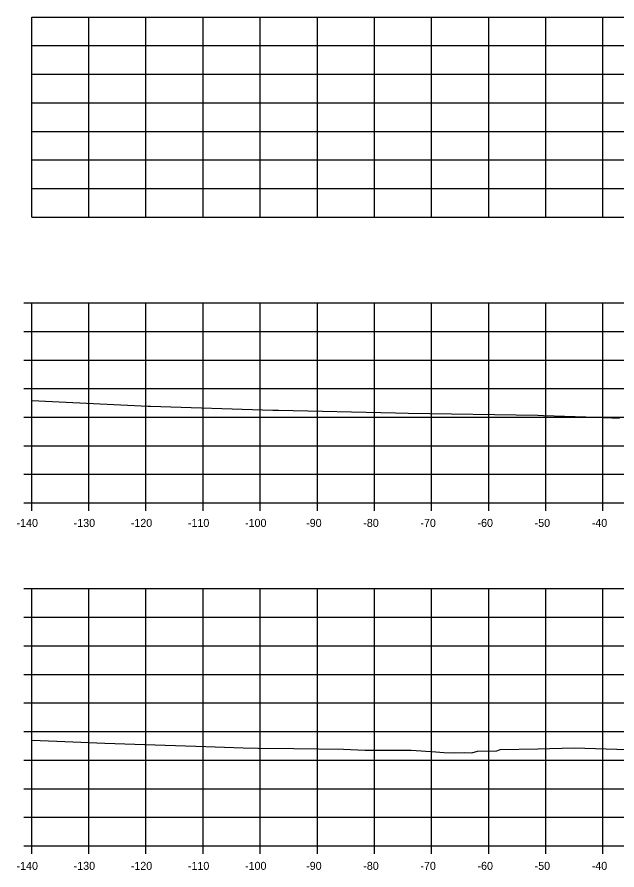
# Model space of a CAD drawing. Extents: x 1486524 to 1499135, y 326561 to 337924.
# Drawn here: x 1489651.7 to 1489756.8, y 328313.3 to 328462.5 of the extents above; entities that cross this region are included whole.
import ezdxf

# ---------------------------------------------------------------- set-up
doc = ezdxf.new("R2010")
doc.units = 0
for name, color, linetype in [('E_Const Align', 7, 'Continuous'), ('E_Const Align Station', 7, 'Continuous'), ('E_Ownership Information', 7, 'Continuous'), ('E_Tract Number', 7, 'Continuous')]:
    doc.layers.add(name, color=color, linetype=linetype)

msp = doc.modelspace()

# ---------------------------------------------------------------- linework, layer by layer
at = {"layer": 'E_Const Align'}
for p, q in [((1489652.91, 328412.47), (1489654.31, 328412.47)), ((1489652.91, 328412.47), (1489654.31, 328412.47)), ((1489654.31, 328377.47), (1489654.31, 328412.47)), ((1489654.31, 328377.47), (1489654.31, 328412.47)), ((1489652.91, 328407.47), (1489654.31, 328407.47)), ((1489652.91, 328407.47), (1489654.31, 328407.47)), ((1489652.91, 328402.47), (1489654.31, 328402.47)), ((1489652.91, 328402.47), (1489654.31, 328402.47)), ((1489652.91, 328397.47), (1489654.31, 328397.47)), ((1489652.91, 328397.47), (1489654.31, 328397.47)), ((1489652.91, 328392.47), (1489654.31, 328392.47)), ((1489652.91, 328392.47), (1489654.31, 328392.47)), ((1489652.91, 328387.47), (1489654.31, 328387.47)), ((1489652.91, 328387.47), (1489654.31, 328387.47)), ((1489652.91, 328382.47), (1489654.31, 328382.47)), ((1489652.91, 328382.47), (1489654.31, 328382.47)), ((1489652.91, 328377.47), (1489654.31, 328377.47)), ((1489652.91, 328377.47), (1489654.31, 328377.47)), ((1489654.31, 328377.47), (1489934.31, 328377.47)), ((1489654.31, 328376.07), (1489654.31, 328377.47)), ((1489654.31, 328377.47), (1489934.31, 328377.47)), ((1489654.31, 328376.07), (1489654.31, 328377.47)), ((1489664.31, 328376.07), (1489664.31, 328377.47)), ((1489664.31, 328376.07), (1489664.31, 328377.47)), ((1489674.31, 328376.07), (1489674.31, 328377.47)), ((1489674.31, 328376.07), (1489674.31, 328377.47)), ((1489684.31, 328376.07), (1489684.31, 328377.47)), ((1489684.31, 328376.07), (1489684.31, 328377.47)), ((1489694.31, 328376.07), (1489694.31, 328377.47)), ((1489694.31, 328376.07), (1489694.31, 328377.47)), ((1489704.31, 328376.07), (1489704.31, 328377.47)), ((1489704.31, 328376.07), (1489704.31, 328377.47)), ((1489714.31, 328376.07), (1489714.31, 328377.47)), ((1489714.31, 328376.07), (1489714.31, 328377.47)), ((1489724.31, 328376.07), (1489724.31, 328377.47)), ((1489724.31, 328376.07), (1489724.31, 328377.47)), ((1489734.31, 328376.07), (1489734.31, 328377.47)), ((1489734.31, 328376.07), (1489734.31, 328377.47)), ((1489744.31, 328376.07), (1489744.31, 328377.47)), ((1489744.31, 328376.07), (1489744.31, 328377.47)), ((1489754.31, 328376.07), (1489754.31, 328377.47)), ((1489754.31, 328376.07), (1489754.31, 328377.47)), ((1489652.91, 328362.47), (1489654.31, 328362.47)), ((1489652.91, 328362.47), (1489654.31, 328362.47)), ((1489654.31, 328317.47), (1489654.31, 328362.47)), ((1489654.31, 328317.47), (1489654.31, 328362.47)), ((1489652.91, 328357.47), (1489654.31, 328357.47)), ((1489652.91, 328357.47), (1489654.31, 328357.47)), ((1489652.91, 328352.47), (1489654.31, 328352.47)), ((1489652.91, 328352.47), (1489654.31, 328352.47)), ((1489652.91, 328347.47), (1489654.31, 328347.47)), ((1489652.91, 328347.47), (1489654.31, 328347.47)), ((1489652.91, 328342.47), (1489654.31, 328342.47)), ((1489652.91, 328342.47), (1489654.31, 328342.47)), ((1489652.91, 328337.47), (1489654.31, 328337.47)), ((1489652.91, 328337.47), (1489654.31, 328337.47)), ((1489652.91, 328332.47), (1489654.31, 328332.47)), ((1489652.91, 328332.47), (1489654.31, 328332.47)), ((1489652.91, 328327.47), (1489654.31, 328327.47)), ((1489652.91, 328327.47), (1489654.31, 328327.47)), ((1489652.91, 328322.47), (1489654.31, 328322.47)), ((1489652.91, 328322.47), (1489654.31, 328322.47)), ((1489652.91, 328317.47), (1489654.31, 328317.47)), ((1489652.91, 328317.47), (1489654.31, 328317.47)), ((1489654.31, 328317.47), (1489934.31, 328317.47)), ((1489654.31, 328316.07), (1489654.31, 328317.47)), ((1489654.31, 328317.47), (1489934.31, 328317.47)), ((1489654.31, 328316.07), (1489654.31, 328317.47)), ((1489664.31, 328316.07), (1489664.31, 328317.47)), ((1489664.31, 328316.07), (1489664.31, 328317.47)), ((1489674.31, 328316.07), (1489674.31, 328317.47)), ((1489674.31, 328316.07), (1489674.31, 328317.47)), ((1489684.31, 328316.07), (1489684.31, 328317.47)), ((1489684.31, 328316.07), (1489684.31, 328317.47)), ((1489694.31, 328316.07), (1489694.31, 328317.47)), ((1489694.31, 328316.07), (1489694.31, 328317.47)), ((1489704.31, 328316.07), (1489704.31, 328317.47)), ((1489704.31, 328316.07), (1489704.31, 328317.47)), ((1489714.31, 328316.07), (1489714.31, 328317.47)), ((1489714.31, 328316.07), (1489714.31, 328317.47)), ((1489724.31, 328316.07), (1489724.31, 328317.47)), ((1489724.31, 328316.07), (1489724.31, 328317.47)), ((1489734.31, 328316.07), (1489734.31, 328317.47)), ((1489734.31, 328316.07), (1489734.31, 328317.47)), ((1489744.31, 328316.07), (1489744.31, 328317.47)), ((1489744.31, 328316.07), (1489744.31, 328317.47)), ((1489754.31, 328316.07), (1489754.31, 328317.47)), ((1489754.31, 328316.07), (1489754.31, 328317.47))]:
    msp.add_line(p, q, dxfattribs=at)
at = {"layer": 'E_Ownership Information'}
for p, q in [((1489654.31, 328462.47), (1489934.31, 328462.47)), ((1489654.31, 328427.47), (1489654.31, 328462.47)), ((1489654.31, 328462.47), (1489934.31, 328462.47)), ((1489654.31, 328427.47), (1489654.31, 328462.47)), ((1489664.31, 328427.47), (1489664.31, 328462.47)), ((1489664.31, 328427.47), (1489664.31, 328462.47)), ((1489674.31, 328427.47), (1489674.31, 328462.47)), ((1489674.31, 328427.47), (1489674.31, 328462.47)), ((1489684.31, 328427.47), (1489684.31, 328462.47)), ((1489684.31, 328427.47), (1489684.31, 328462.47)), ((1489694.31, 328427.47), (1489694.31, 328462.47)), ((1489694.31, 328427.47), (1489694.31, 328462.47)), ((1489704.31, 328427.47), (1489704.31, 328462.47)), ((1489704.31, 328427.47), (1489704.31, 328462.47)), ((1489714.31, 328427.47), (1489714.31, 328462.47)), ((1489714.31, 328427.47), (1489714.31, 328462.47)), ((1489724.31, 328427.47), (1489724.31, 328462.47)), ((1489724.31, 328427.47), (1489724.31, 328462.47)), ((1489734.31, 328427.47), (1489734.31, 328462.47)), ((1489734.31, 328427.47), (1489734.31, 328462.47)), ((1489744.31, 328427.47), (1489744.31, 328462.47)), ((1489744.31, 328427.47), (1489744.31, 328462.47)), ((1489754.31, 328427.47), (1489754.31, 328462.47)), ((1489754.31, 328427.47), (1489754.31, 328462.47)), ((1489654.31, 328457.47), (1489934.31, 328457.47)), ((1489654.31, 328457.47), (1489934.31, 328457.47)), ((1489654.31, 328452.47), (1489934.31, 328452.47)), ((1489654.31, 328452.47), (1489934.31, 328452.47)), ((1489654.31, 328447.47), (1489934.31, 328447.47)), ((1489654.31, 328447.47), (1489934.31, 328447.47)), ((1489654.31, 328442.47), (1489934.31, 328442.47)), ((1489654.31, 328442.47), (1489934.31, 328442.47)), ((1489654.31, 328437.47), (1489934.31, 328437.47)), ((1489654.31, 328437.47), (1489934.31, 328437.47)), ((1489654.31, 328432.47), (1489934.31, 328432.47)), ((1489654.31, 328432.47), (1489934.31, 328432.47)), ((1489654.31, 328427.47), (1489934.31, 328427.47)), ((1489654.31, 328427.47), (1489934.31, 328427.47)), ((1489654.31, 328412.47), (1489934.31, 328412.47)), ((1489654.31, 328377.47), (1489654.31, 328412.47)), ((1489654.31, 328412.47), (1489934.31, 328412.47)), ((1489654.31, 328377.47), (1489654.31, 328412.47)), ((1489664.31, 328377.47), (1489664.31, 328412.47)), ((1489664.31, 328377.47), (1489664.31, 328412.47)), ((1489674.31, 328377.47), (1489674.31, 328412.47)), ((1489674.31, 328377.47), (1489674.31, 328412.47)), ((1489684.31, 328377.47), (1489684.31, 328412.47)), ((1489684.31, 328377.47), (1489684.31, 328412.47)), ((1489694.31, 328377.47), (1489694.31, 328412.47)), ((1489694.31, 328377.47), (1489694.31, 328412.47)), ((1489704.31, 328377.47), (1489704.31, 328412.47)), ((1489704.31, 328377.47), (1489704.31, 328412.47)), ((1489714.31, 328377.47), (1489714.31, 328412.47)), ((1489714.31, 328377.47), (1489714.31, 328412.47)), ((1489724.31, 328377.47), (1489724.31, 328412.47)), ((1489724.31, 328377.47), (1489724.31, 328412.47)), ((1489734.31, 328377.47), (1489734.31, 328412.47)), ((1489734.31, 328377.47), (1489734.31, 328412.47)), ((1489744.31, 328377.47), (1489744.31, 328412.47)), ((1489744.31, 328377.47), (1489744.31, 328412.47)), ((1489754.31, 328377.47), (1489754.31, 328412.47)), ((1489754.31, 328377.47), (1489754.31, 328412.47)), ((1489654.31, 328407.47), (1489934.31, 328407.47)), ((1489654.31, 328407.47), (1489934.31, 328407.47)), ((1489654.31, 328402.47), (1489934.31, 328402.47)), ((1489654.31, 328402.47), (1489934.31, 328402.47)), ((1489654.31, 328397.47), (1489934.31, 328397.47)), ((1489654.31, 328397.47), (1489934.31, 328397.47)), ((1489654.31, 328392.47), (1489934.31, 328392.47)), ((1489654.31, 328392.47), (1489934.31, 328392.47)), ((1489654.31, 328387.47), (1489934.31, 328387.47)), ((1489654.31, 328387.47), (1489934.31, 328387.47)), ((1489654.31, 328382.47), (1489934.31, 328382.47)), ((1489654.31, 328382.47), (1489934.31, 328382.47)), ((1489654.31, 328377.47), (1489934.31, 328377.47)), ((1489654.31, 328377.47), (1489934.31, 328377.47)), ((1489654.31, 328362.47), (1489934.31, 328362.47)), ((1489654.31, 328317.47), (1489654.31, 328362.47)), ((1489654.31, 328362.47), (1489934.31, 328362.47)), ((1489654.31, 328317.47), (1489654.31, 328362.47)), ((1489664.31, 328317.47), (1489664.31, 328362.47)), ((1489664.31, 328317.47), (1489664.31, 328362.47)), ((1489674.31, 328317.47), (1489674.31, 328362.47)), ((1489674.31, 328317.47), (1489674.31, 328362.47)), ((1489684.31, 328317.47), (1489684.31, 328362.47)), ((1489684.31, 328317.47), (1489684.31, 328362.47)), ((1489694.31, 328317.47), (1489694.31, 328362.47)), ((1489694.31, 328317.47), (1489694.31, 328362.47)), ((1489704.31, 328317.47), (1489704.31, 328362.47)), ((1489704.31, 328317.47), (1489704.31, 328362.47)), ((1489714.31, 328317.47), (1489714.31, 328362.47)), ((1489714.31, 328317.47), (1489714.31, 328362.47)), ((1489724.31, 328317.47), (1489724.31, 328362.47)), ((1489724.31, 328317.47), (1489724.31, 328362.47)), ((1489734.31, 328317.47), (1489734.31, 328362.47)), ((1489734.31, 328317.47), (1489734.31, 328362.47)), ((1489744.31, 328317.47), (1489744.31, 328362.47)), ((1489744.31, 328317.47), (1489744.31, 328362.47)), ((1489754.31, 328317.47), (1489754.31, 328362.47)), ((1489754.31, 328317.47), (1489754.31, 328362.47)), ((1489654.31, 328357.47), (1489934.31, 328357.47)), ((1489654.31, 328357.47), (1489934.31, 328357.47)), ((1489654.31, 328352.47), (1489934.31, 328352.47)), ((1489654.31, 328352.47), (1489934.31, 328352.47)), ((1489654.31, 328347.47), (1489934.31, 328347.47)), ((1489654.31, 328347.47), (1489934.31, 328347.47)), ((1489654.31, 328342.47), (1489934.31, 328342.47)), ((1489654.31, 328342.47), (1489934.31, 328342.47)), ((1489654.31, 328337.47), (1489934.31, 328337.47)), ((1489654.31, 328337.47), (1489934.31, 328337.47)), ((1489654.31, 328332.47), (1489934.31, 328332.47)), ((1489654.31, 328332.47), (1489934.31, 328332.47)), ((1489654.31, 328327.47), (1489934.31, 328327.47)), ((1489654.31, 328327.47), (1489934.31, 328327.47)), ((1489654.31, 328322.47), (1489934.31, 328322.47)), ((1489654.31, 328322.47), (1489934.31, 328322.47)), ((1489654.31, 328317.47), (1489934.31, 328317.47)), ((1489654.31, 328317.47), (1489934.31, 328317.47))]:
    msp.add_line(p, q, dxfattribs=at)
at = {"layer": 'E_Tract Number'}
for points in [[(1489654.31, 328395.39), (1489674.69, 328394.42), (1489674.95, 328394.41), (1489675.09, 328394.4), (1489696.51, 328393.72), (1489697.49, 328393.71), (1489718, 328393.22), (1489720.18, 328393.18), (1489742.92, 328392.82), (1489743.91, 328392.78), (1489751.31, 328392.52), (1489755.87, 328392.35), (1489757.18, 328392.31)], [(1489654.31, 328395.39), (1489674.69, 328394.42), (1489674.95, 328394.41), (1489675.09, 328394.4), (1489696.51, 328393.72), (1489697.49, 328393.71), (1489718, 328393.22), (1489720.18, 328393.18), (1489742.92, 328392.82), (1489743.91, 328392.78), (1489751.31, 328392.52), (1489755.87, 328392.35), (1489757.18, 328392.31)], [(1489654.31, 328335.97), (1489658.72, 328335.81), (1489667.12, 328335.44), (1489672.35, 328335.24), (1489684.81, 328334.86), (1489691.32, 328334.62), (1489693.95, 328334.57), (1489700.2, 328334.48), (1489708.91, 328334.36), (1489712.65, 328334.21), (1489720.75, 328334.2), (1489725.06, 328333.9), (1489726.45, 328333.78), (1489728.38, 328333.74), (1489730.12, 328333.83), (1489731.36, 328333.75), (1489732.33, 328334.06), (1489735.73, 328334.1), (1489736.33, 328334.32), (1489742.89, 328334.47), (1489749.28, 328334.61), (1489756.72, 328334.41), (1489759.12, 328334.31)], [(1489654.31, 328335.97), (1489658.72, 328335.81), (1489667.12, 328335.44), (1489672.35, 328335.24), (1489684.81, 328334.86), (1489691.32, 328334.62), (1489693.95, 328334.57), (1489700.2, 328334.48), (1489708.91, 328334.36), (1489712.65, 328334.21), (1489720.75, 328334.2), (1489725.06, 328333.9), (1489726.45, 328333.78), (1489728.38, 328333.74), (1489730.12, 328333.83), (1489731.36, 328333.75), (1489732.33, 328334.06), (1489735.73, 328334.1), (1489736.33, 328334.32), (1489742.89, 328334.47), (1489749.28, 328334.61), (1489756.72, 328334.41), (1489759.12, 328334.31)]]:
    msp.add_lwpolyline(points, dxfattribs=at)

# ---------------------------------------------------------------- texts
at = {"layer": 'E_Const Align Station'}
for s, p in [('-140', (1489651.65, 328373.27)), ('-140', (1489651.65, 328373.27)), ('-130', (1489661.65, 328373.27)), ('-130', (1489661.65, 328373.27)), ('-120', (1489671.65, 328373.27)), ('-120', (1489671.65, 328373.27)), ('-110', (1489681.65, 328373.27)), ('-110', (1489681.65, 328373.27)), ('-100', (1489691.65, 328373.27)), ('-100', (1489691.65, 328373.27)), ('-90', (1489702.35, 328373.27)), ('-90', (1489702.35, 328373.27)), ('-80', (1489712.35, 328373.27)), ('-80', (1489712.35, 328373.27)), ('-70', (1489722.35, 328373.27)), ('-70', (1489722.35, 328373.27)), ('-60', (1489732.35, 328373.27)), ('-60', (1489732.35, 328373.27)), ('-50', (1489742.35, 328373.27)), ('-50', (1489742.35, 328373.27)), ('-40', (1489752.35, 328373.27)), ('-40', (1489752.35, 328373.27)), ('-140', (1489651.65, 328313.27)), ('-140', (1489651.65, 328313.27)), ('-130', (1489661.65, 328313.27)), ('-130', (1489661.65, 328313.27)), ('-120', (1489671.65, 328313.27)), ('-120', (1489671.65, 328313.27)), ('-110', (1489681.65, 328313.27)), ('-110', (1489681.65, 328313.27)), ('-100', (1489691.65, 328313.27)), ('-100', (1489691.65, 328313.27)), ('-90', (1489702.35, 328313.27)), ('-90', (1489702.35, 328313.27)), ('-80', (1489712.35, 328313.27)), ('-80', (1489712.35, 328313.27)), ('-70', (1489722.35, 328313.27)), ('-70', (1489722.35, 328313.27)), ('-60', (1489732.35, 328313.27)), ('-60', (1489732.35, 328313.27)), ('-50', (1489742.35, 328313.27)), ('-50', (1489742.35, 328313.27)), ('-40', (1489752.35, 328313.27)), ('-40', (1489752.35, 328313.27))]:
    msp.add_text(s, height=1.4, dxfattribs=at).set_placement(p)

doc.saveas('drawing.dxf')
